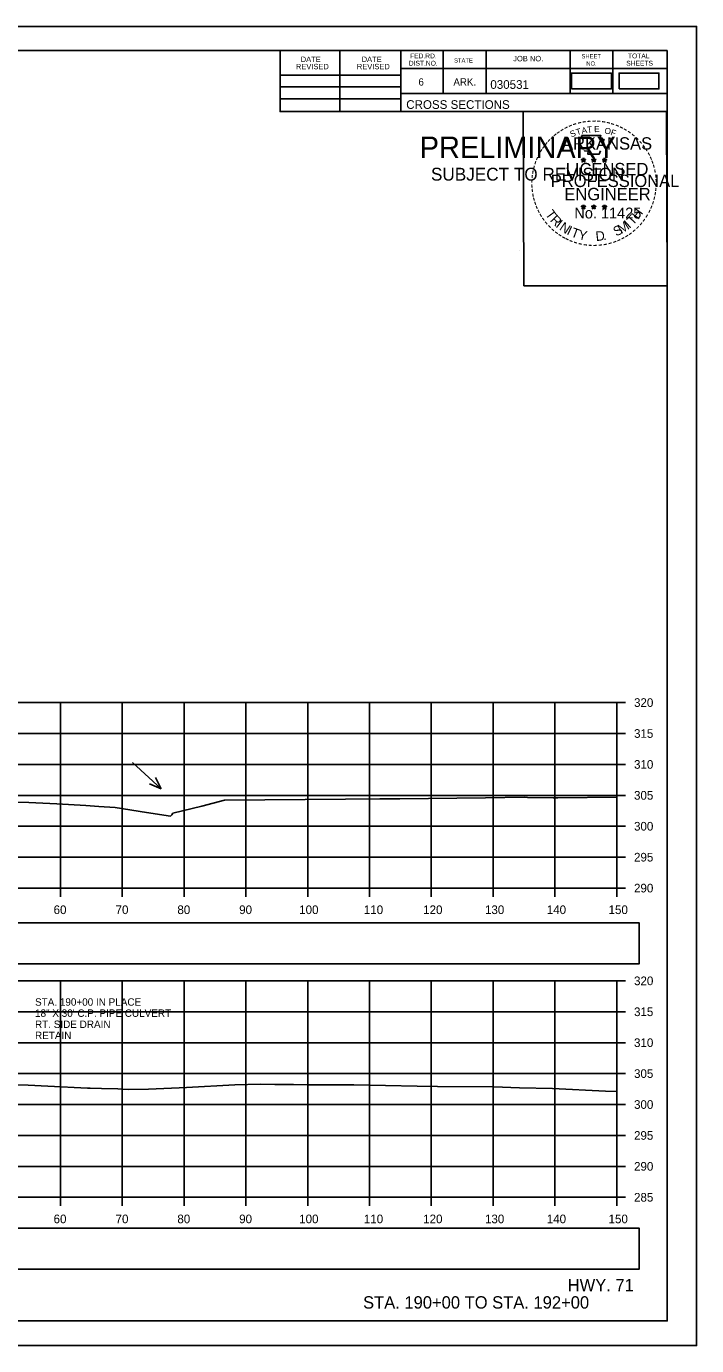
# Model space of a CAD drawing. Extents: x 285 to 4233, y -659 to 3710.
# Drawn here: x 1278.2 to 1386.6, y 2945.6 to 3159 of the extents above; entities that cross this region are included whole.
import ezdxf

# ---------------------------------------------------------------- set-up
doc = ezdxf.new("R2010")
doc.units = 0
for name, color, linetype in [('R_Axis', 7, 'Continuous'), ('R_Axis Annot', 7, 'Continuous'), ('R_Border', 7, 'Continuous'), ('R_Border PE', 7, 'Continuous'), ('R_Border Prem', 7, 'Continuous'), ('R_Draft', 7, 'Continuous'), ('R_Exist Surface', 7, 'Continuous'), ('R_Grid', 7, 'Continuous'), ('R_No Plot', 7, 'Continuous'), ('R_Water Annot', 7, 'Continuous')]:
    doc.layers.add(name, color=color, linetype=linetype)

msp = doc.modelspace()

# ---------------------------------------------------------------- linework, layer by layer
at = {"layer": 'R_Axis'}
for p, q in [((1373.68, 3019.61), (1373.68, 3049.61)), ((1375.08, 3049.61), (1373.68, 3049.61)), ((1375.08, 3044.61), (1373.68, 3044.61)), ((1375.08, 3039.61), (1373.68, 3039.61)), ((1375.08, 3034.61), (1373.68, 3034.61)), ((1375.08, 3029.61), (1373.68, 3029.61)), ((1375.08, 3024.61), (1373.68, 3024.61)), ((1073.68, 3019.61), (1373.68, 3019.61)), ((1283.68, 3018.21), (1283.68, 3019.61)), ((1293.68, 3018.21), (1293.68, 3019.61)), ((1303.68, 3018.21), (1303.68, 3019.61)), ((1313.68, 3018.21), (1313.68, 3019.61)), ((1323.68, 3018.21), (1323.68, 3019.61)), ((1333.68, 3018.21), (1333.68, 3019.61)), ((1343.68, 3018.21), (1343.68, 3019.61)), ((1353.68, 3018.21), (1353.68, 3019.61)), ((1363.68, 3018.21), (1363.68, 3019.61)), ((1373.68, 3018.21), (1373.68, 3019.61)), ((1375.08, 3019.61), (1373.68, 3019.61)), ((1373.68, 2969.61), (1373.68, 3004.61)), ((1375.08, 3004.61), (1373.68, 3004.61)), ((1375.08, 2999.61), (1373.68, 2999.61)), ((1375.08, 2994.61), (1373.68, 2994.61)), ((1375.08, 2989.61), (1373.68, 2989.61)), ((1375.08, 2984.61), (1373.68, 2984.61)), ((1375.08, 2979.61), (1373.68, 2979.61)), ((1375.08, 2974.61), (1373.68, 2974.61)), ((1073.68, 2969.61), (1373.68, 2969.61)), ((1283.68, 2968.21), (1283.68, 2969.61)), ((1293.68, 2968.21), (1293.68, 2969.61)), ((1303.68, 2968.21), (1303.68, 2969.61)), ((1313.68, 2968.21), (1313.68, 2969.61)), ((1323.68, 2968.21), (1323.68, 2969.61)), ((1333.68, 2968.21), (1333.68, 2969.61)), ((1343.68, 2968.21), (1343.68, 2969.61)), ((1353.68, 2968.21), (1353.68, 2969.61)), ((1363.68, 2968.21), (1363.68, 2969.61)), ((1373.68, 2968.21), (1373.68, 2969.61)), ((1375.08, 2969.61), (1373.68, 2969.61))]:
    msp.add_line(p, q, dxfattribs=at)
at = {"layer": 'R_Axis Annot'}
for points in [[(1366.36, 3148.85), (1372.81, 3148.85), (1372.81, 3151.41), (1366.36, 3151.41)], [(1374.05, 3148.85), (1380.51, 3148.85), (1380.51, 3151.41), (1374.05, 3151.41)], [(1237.31, 3007.35), (1377.31, 3007.35), (1377.31, 3014), (1237.31, 3014)], [(1237.31, 2957.98), (1377.31, 2957.98), (1377.31, 2964.63), (1237.31, 2964.63)]]:
    msp.add_lwpolyline(points, close=True, dxfattribs=at)
at = {"layer": 'R_Border'}
for p, q in [((1065.68, 3155.07), (1381.86, 3155.07)), ((1319.22, 3145.19), (1319.22, 3155.07)), ((1328.9, 3145.19), (1328.9, 3155.07)), ((1338.76, 3155.07), (1338.76, 3145.19)), ((1345.6, 3155.07), (1345.6, 3148.13)), ((1352.54, 3155.07), (1352.54, 3148.13)), ((1366.12, 3155.07), (1366.12, 3148.13)), ((1373.06, 3155.07), (1373.06, 3148.13)), ((1381.86, 2949.61), (1381.86, 3155.07)), ((1319.22, 3151.05), (1338.76, 3151.05)), ((1381.86, 3152.13), (1338.76, 3152.13)), ((1381.86, 3152.15), (1381.86, 3152.15)), ((1319.22, 3149.19), (1338.76, 3149.19)), ((1319.22, 3147.25), (1338.76, 3147.25)), ((1381.86, 3148.13), (1338.76, 3148.13)), ((1341.72, 3148.13), (1381.86, 3148.13)), ((1381.86, 3145.19), (1319.22, 3145.19)), ((1381.86, 2949.61), (1065.68, 2949.61))]:
    msp.add_line(p, q, dxfattribs=at)
at = {"layer": 'R_Border PE'}
for p, q in [((1367.94, 3137.44), (1368.29, 3137.33)), ((1367.94, 3137.44), (1368.19, 3137.4)), ((1367.94, 3137.44), (1368.18, 3137.32)), ((1368.07, 3137.03), (1368.29, 3137.33)), ((1368.07, 3137.03), (1368.2, 3137.28)), ((1368.07, 3137.03), (1368.29, 3137.25)), ((1368.29, 3137.69), (1368.25, 3137.44)), ((1368.29, 3137.33), (1368.29, 3137.69)), ((1368.29, 3137.69), (1368.34, 3137.44)), ((1368.64, 3137.44), (1368.29, 3137.33)), ((1368.5, 3137.03), (1368.29, 3137.33)), ((1368.5, 3137.03), (1368.29, 3137.25)), ((1368.64, 3137.44), (1368.35, 3137.39)), ((1368.5, 3137.03), (1368.37, 3137.32)), ((1368.64, 3137.44), (1368.43, 3137.34)), ((1369.61, 3137.44), (1369.96, 3137.33)), ((1369.61, 3137.44), (1369.86, 3137.4)), ((1369.61, 3137.44), (1369.85, 3137.32)), ((1369.74, 3137.03), (1369.96, 3137.33)), ((1369.74, 3137.03), (1369.87, 3137.28)), ((1369.74, 3137.03), (1369.96, 3137.25)), ((1369.96, 3137.69), (1369.92, 3137.44)), ((1369.96, 3137.33), (1369.96, 3137.69)), ((1369.96, 3137.69), (1370.01, 3137.44)), ((1370.31, 3137.44), (1369.96, 3137.33)), ((1370.17, 3137.03), (1369.96, 3137.33)), ((1370.17, 3137.03), (1369.96, 3137.25)), ((1370.31, 3137.44), (1370.02, 3137.39)), ((1370.17, 3137.03), (1370.04, 3137.32)), ((1370.31, 3137.44), (1370.1, 3137.34)), ((1371.38, 3137.43), (1371.72, 3137.32)), ((1371.38, 3137.43), (1371.63, 3137.38)), ((1371.38, 3137.43), (1371.61, 3137.31)), ((1371.51, 3137.02), (1371.72, 3137.32)), ((1371.51, 3137.02), (1371.63, 3137.26)), ((1371.51, 3137.02), (1371.72, 3137.24)), ((1371.72, 3137.68), (1371.68, 3137.43)), ((1371.72, 3137.32), (1371.72, 3137.68)), ((1371.72, 3137.68), (1371.77, 3137.43)), ((1372.07, 3137.43), (1371.72, 3137.32)), ((1371.94, 3137.02), (1371.72, 3137.32)), ((1371.94, 3137.02), (1371.72, 3137.23)), ((1372.07, 3137.43), (1371.79, 3137.38)), ((1371.94, 3137.02), (1371.8, 3137.31)), ((1372.07, 3137.43), (1371.87, 3137.33)), ((1367.94, 3129.87), (1368.29, 3129.76)), ((1367.94, 3129.87), (1368.19, 3129.82)), ((1367.94, 3129.87), (1368.17, 3129.75)), ((1368.07, 3129.46), (1368.29, 3129.76)), ((1368.07, 3129.46), (1368.2, 3129.7)), ((1368.07, 3129.46), (1368.28, 3129.68)), ((1368.29, 3130.12), (1368.25, 3129.87)), ((1368.5, 3129.46), (1368.28, 3129.67)), ((1368.29, 3129.76), (1368.29, 3130.12)), ((1368.29, 3130.12), (1368.34, 3129.87)), ((1368.63, 3129.87), (1368.29, 3129.76)), ((1368.5, 3129.46), (1368.29, 3129.76)), ((1368.63, 3129.87), (1368.35, 3129.82)), ((1368.5, 3129.46), (1368.36, 3129.75)), ((1368.63, 3129.87), (1368.43, 3129.77)), ((1369.61, 3129.87), (1369.96, 3129.76)), ((1369.61, 3129.87), (1369.86, 3129.82)), ((1369.61, 3129.87), (1369.84, 3129.75)), ((1369.74, 3129.46), (1369.96, 3129.76)), ((1369.74, 3129.46), (1369.87, 3129.7)), ((1369.74, 3129.46), (1369.95, 3129.68)), ((1369.96, 3130.12), (1369.91, 3129.87)), ((1370.17, 3129.46), (1369.95, 3129.67)), ((1369.96, 3129.76), (1369.96, 3130.12)), ((1369.96, 3130.12), (1370, 3129.87)), ((1370.3, 3129.87), (1369.96, 3129.76)), ((1370.17, 3129.46), (1369.96, 3129.76)), ((1370.3, 3129.87), (1370.02, 3129.82)), ((1370.17, 3129.46), (1370.03, 3129.75)), ((1370.3, 3129.87), (1370.1, 3129.77)), ((1371.37, 3129.86), (1371.72, 3129.75)), ((1371.37, 3129.86), (1371.63, 3129.81)), ((1371.37, 3129.86), (1371.61, 3129.74)), ((1371.51, 3129.45), (1371.72, 3129.75)), ((1371.51, 3129.45), (1371.63, 3129.69)), ((1371.51, 3129.45), (1371.72, 3129.67)), ((1371.72, 3130.11), (1371.68, 3129.86)), ((1371.72, 3129.75), (1371.72, 3130.11)), ((1371.72, 3130.11), (1371.77, 3129.86)), ((1372.07, 3129.86), (1371.72, 3129.75)), ((1371.94, 3129.45), (1371.72, 3129.75)), ((1371.94, 3129.45), (1371.72, 3129.66)), ((1372.07, 3129.86), (1371.78, 3129.81)), ((1371.94, 3129.45), (1371.8, 3129.74)), ((1372.07, 3129.86), (1371.87, 3129.76))]:
    msp.add_line(p, q, dxfattribs=at)
for points in [[(1367.98, 3141.32), (1368.25, 3140.49)], [(1371.49, 3140.4), (1371.64, 3140.68), (1370.95, 3140.66), (1371.1, 3141.32), (1367.98, 3141.32)], [(1368.47, 3138.9), (1368.47, 3138.81), (1369.04, 3138.79), (1368.98, 3138.32), (1370.85, 3138.32), (1371.05, 3138.85)], [(1368.29, 3137.69), (1368.5, 3137.03), (1367.94, 3137.44), (1368.64, 3137.44), (1368.07, 3137.03), (1368.29, 3137.69)], [(1369.96, 3137.69), (1370.17, 3137.03), (1369.61, 3137.44), (1370.31, 3137.44), (1369.74, 3137.03), (1369.96, 3137.69)], [(1371.72, 3137.68), (1371.94, 3137.02), (1371.38, 3137.43), (1372.07, 3137.43), (1371.51, 3137.02), (1371.72, 3137.68)], [(1368.29, 3130.12), (1368.5, 3129.46), (1367.94, 3129.87), (1368.63, 3129.87), (1368.07, 3129.46), (1368.29, 3130.12)], [(1369.96, 3130.12), (1370.17, 3129.46), (1369.61, 3129.87), (1370.3, 3129.87), (1369.74, 3129.46), (1369.96, 3130.12)], [(1371.72, 3130.11), (1371.94, 3129.45), (1371.37, 3129.86), (1372.07, 3129.86), (1371.51, 3129.45), (1371.72, 3130.11)]]:
    msp.add_lwpolyline(points, dxfattribs=at)
for centre, radius in [((1368.29, 3137.33), 0.172), ((1368.29, 3137.33), 0.145), ((1368.29, 3137.33), 0.116), ((1368.29, 3137.33), 0.0991), ((1368.29, 3137.33), 0.0747), ((1368.29, 3137.33), 0.0495), ((1368.29, 3137.33), 0.0296), ((1369.96, 3137.33), 0.172), ((1369.96, 3137.33), 0.145), ((1369.96, 3137.33), 0.116), ((1369.96, 3137.33), 0.0991), ((1369.96, 3137.33), 0.0747), ((1369.96, 3137.33), 0.0495), ((1369.96, 3137.33), 0.0296), ((1371.72, 3137.32), 0.172), ((1371.72, 3137.32), 0.145), ((1371.72, 3137.32), 0.116), ((1371.72, 3137.32), 0.0991), ((1371.72, 3137.32), 0.0747), ((1371.72, 3137.32), 0.0495), ((1371.72, 3137.32), 0.0296), ((1368.29, 3129.76), 0.172), ((1368.29, 3129.76), 0.145), ((1368.29, 3129.76), 0.116), ((1368.29, 3129.76), 0.0991), ((1368.29, 3129.76), 0.0747), ((1368.29, 3129.76), 0.0495), ((1368.29, 3129.76), 0.0296), ((1369.95, 3129.76), 0.172), ((1369.95, 3129.76), 0.145), ((1369.95, 3129.76), 0.116), ((1369.95, 3129.76), 0.0991), ((1369.95, 3129.76), 0.0747), ((1369.95, 3129.76), 0.0495), ((1369.95, 3129.76), 0.0296), ((1371.72, 3129.75), 0.172), ((1371.72, 3129.75), 0.145), ((1371.72, 3129.75), 0.116), ((1371.72, 3129.75), 0.0991), ((1371.72, 3129.75), 0.0747), ((1371.72, 3129.75), 0.0495), ((1371.72, 3129.75), 0.0296)]:
    msp.add_circle(centre, radius, dxfattribs=at)
at = {"layer": 'R_Exist Surface'}
for points in [[(1271.81, 3033.62), (1278.55, 3033.44), (1283.08, 3033.22), (1287.76, 3032.99), (1289.9, 3032.83), (1292.5, 3032.65), (1297.58, 3031.85), (1301.46, 3031.25), (1301.7, 3031.47), (1301.88, 3031.73), (1306.53, 3032.87), (1310.23, 3033.84), (1329.82, 3033.99), (1335.33, 3034.02), (1338.59, 3034.03), (1352.47, 3034.23), (1358.78, 3034.32), (1359.24, 3034.27), (1363.37, 3034.18), (1364.15, 3034.21), (1373.68, 3034.3)], [(1276.09, 2987.78), (1278.46, 2987.72), (1281.64, 2987.59), (1288.05, 2987.28), (1288.47, 2987.24), (1290.3, 2987.2), (1292.95, 2987.13), (1293.71, 2987.1), (1294.69, 2987.04), (1297.93, 2987.1), (1302.87, 2987.31), (1304.07, 2987.34), (1311.87, 2987.79), (1316.02, 2987.88), (1318.37, 2987.87), (1321.36, 2987.85), (1323.85, 2987.82), (1331.16, 2987.8), (1341.4, 2987.56), (1344.66, 2987.51), (1353.8, 2987.46), (1357.94, 2987.3), (1363.29, 2987.21), (1371.85, 2986.77), (1373.68, 2986.72)]]:
    msp.add_lwpolyline(points, dxfattribs=at)
at = {"layer": 'R_Grid'}
for p, q in [((1073.68, 3049.61), (1373.68, 3049.61)), ((1283.68, 3019.61), (1283.68, 3049.61)), ((1293.68, 3019.61), (1293.68, 3049.61)), ((1303.68, 3019.61), (1303.68, 3049.61)), ((1313.68, 3019.61), (1313.68, 3049.61)), ((1323.68, 3019.61), (1323.68, 3049.61)), ((1333.68, 3019.61), (1333.68, 3049.61)), ((1343.68, 3019.61), (1343.68, 3049.61)), ((1353.68, 3019.61), (1353.68, 3049.61)), ((1363.68, 3019.61), (1363.68, 3049.61)), ((1373.68, 3019.61), (1373.68, 3049.61)), ((1073.68, 3044.61), (1373.68, 3044.61)), ((1073.68, 3039.61), (1373.68, 3039.61)), ((1073.68, 3034.61), (1373.68, 3034.61)), ((1073.68, 3029.61), (1373.68, 3029.61)), ((1073.68, 3024.61), (1373.68, 3024.61)), ((1073.68, 3019.61), (1373.68, 3019.61)), ((1073.68, 3004.61), (1373.68, 3004.61)), ((1283.68, 2969.61), (1283.68, 3004.61)), ((1293.68, 2969.61), (1293.68, 3004.61)), ((1303.68, 2969.61), (1303.68, 3004.61)), ((1313.68, 2969.61), (1313.68, 3004.61)), ((1323.68, 2969.61), (1323.68, 3004.61)), ((1333.68, 2969.61), (1333.68, 3004.61)), ((1343.68, 2969.61), (1343.68, 3004.61)), ((1353.68, 2969.61), (1353.68, 3004.61)), ((1363.68, 2969.61), (1363.68, 3004.61)), ((1373.68, 2969.61), (1373.68, 3004.61)), ((1073.68, 2999.61), (1373.68, 2999.61)), ((1073.68, 2994.61), (1373.68, 2994.61)), ((1073.68, 2989.61), (1373.68, 2989.61)), ((1073.68, 2984.61), (1373.68, 2984.61)), ((1073.68, 2979.61), (1373.68, 2979.61)), ((1073.68, 2974.61), (1373.68, 2974.61)), ((1073.68, 2969.61), (1373.68, 2969.61))]:
    msp.add_line(p, q, dxfattribs=at)
at = {"layer": 'R_No Plot'}
for p, q in [((1053.28, 3158.96), (1386.61, 3158.96)), ((1357.89, 3122.73), (1357.89, 3122.73)), ((1053.28, 2945.63), (1386.61, 2945.63))]:
    msp.add_line(p, q, dxfattribs=at)
for points in [[(1053.27, 3158.96), (1386.61, 3158.96), (1386.61, 2945.62), (1053.27, 2945.62)], [(1299.6, 3155.07), (1319.22, 3155.07), (1319.22, 3145.19), (1335.33, 3145.19), (1358.53, 3145.19), (1358.65, 3117.03), (1381.86, 3117.03), (1381.86, 2949.61), (1065.68, 2949.61), (1065.68, 3155.07)], [(1358.53, 3145.19), (1381.74, 3145.19), (1381.86, 3117.03), (1358.65, 3117.03)]]:
    msp.add_lwpolyline(points, close=True, dxfattribs=at)
at = {"layer": 'R_Water Annot'}
for p, q in [((1295.35, 3039.94), (1299.96, 3035.68)), ((1299.96, 3035.68), (1298.08, 3036.47)), ((1299.96, 3035.68), (1299.03, 3037.5))]:
    msp.add_line(p, q, dxfattribs=at)

# ---------------------------------------------------------------- texts
at = {"layer": 'R_Axis Annot'}
for s, p in [('320', (1376.48, 3048.91)), ('315', (1376.48, 3043.91)), ('310', (1376.48, 3038.91)), ('305', (1376.48, 3033.91)), ('300', (1376.48, 3028.91)), ('295', (1376.48, 3023.91)), ('290', (1376.48, 3018.91)), ('60', (1282.56, 3015.41)), ('70', (1292.59, 3015.41)), ('80', (1302.59, 3015.41)), ('90', (1312.59, 3015.41)), ('100', (1322.3, 3015.41)), ('110', (1332.76, 3015.41)), ('120', (1342.36, 3015.41)), ('130', (1352.36, 3015.41)), ('140', (1362.36, 3015.41)), ('150', (1372.36, 3015.41)), ('320', (1376.48, 3003.91)), ('315', (1376.48, 2998.91)), ('310', (1376.48, 2993.91)), ('305', (1376.48, 2988.91)), ('300', (1376.48, 2983.91)), ('295', (1376.48, 2978.91)), ('290', (1376.48, 2973.91)), ('285', (1376.48, 2968.91)), ('60', (1282.56, 2965.41)), ('70', (1292.59, 2965.41)), ('80', (1302.59, 2965.41)), ('90', (1312.59, 2965.41)), ('100', (1322.3, 2965.41)), ('110', (1332.76, 2965.41)), ('120', (1342.36, 2965.41)), ('130', (1352.36, 2965.41)), ('140', (1362.36, 2965.41)), ('150', (1372.36, 2965.41))]:
    msp.add_text(s, height=1.4, dxfattribs=at).set_placement(p)
at = {"layer": 'R_Border'}
for s, height, p in [('DATE', 0.879, (1322.55, 3153.2)), ('DATE', 0.879, (1332.41, 3153.2)), ('DIST.NO.', 0.782, (1340.04, 3152.61)), ('FED.RD.', 0.782, (1340.24, 3153.79)), ('STATE', 0.684, (1347.36, 3153.11)), ('JOB NO.', 0.879, (1356.94, 3153.31)), ('SHEET', 0.684, (1367.98, 3153.79)), ('NO.', 0.684, (1368.76, 3152.61)), ('SHEETS', 0.782, (1375.22, 3152.61)), ('TOTAL', 0.782, (1375.5, 3153.79)), ('REVISED', 0.879, (1321.77, 3152.02)), ('REVISED', 0.879, (1331.63, 3152.02)), ('6', 1.17, (1341.6, 3149.39)), ('ARK.', 1.172, (1347.26, 3149.39)), ('030531', 1.4, (1353.23, 3148.86)), ('CROSS SECTIONS', 1.4, (1339.62, 3145.62))]:
    msp.add_text(s, height=height, rotation=360, dxfattribs=at).set_placement(p)
at = {"layer": 'R_Border PE'}
for s, height, rotation, p in [('-', 1.6, 28.7918, (1365.46, 3141.86)), ('-', 1.6, 24.3072, (1366.1, 3142.18)), ('-', 1.6, 19.1761, (1366.73, 3142.45)), ('T', 1, 16.4036, (1367.25, 3141.33)), ('-', 1.6, 13.6301, (1367.48, 3142.69)), ('A', 1, 11.2132, (1368.08, 3141.58)), ('-', 1.6, 10.2193, (1368.16, 3142.85)), ('T', 1, 6.0228, (1368.93, 3141.74)), ('-', 1.6, 5.8968, (1368.89, 3142.96)), ('-', 1.6, 0.1862, (1369.66, 3143.03)), ('E', 1, 0.8323, (1370.03, 3141.85)), ('-', 1.6, 357.743, (1370.38, 3143.02)), ('-', 1.6, 352.1617, (1371.13, 3142.96)), ('O', 1, 350.4515, (1371.64, 3141.64)), ('-', 1.6, 347.2049, (1371.85, 3142.85)), ('-', 1.6, 342.3362, (1372.48, 3142.69)), ('-', 1.6, 337.8551, (1373.22, 3142.47)), ('-', 1.6, 334.1211, (1373.85, 3142.2)), ('-', 1.6, 329.6409, (1374.43, 3141.92)), ('-', 1.6, 48.423, (1362.93, 3139.82)), ('-', 1.6, 42.9622, (1363.38, 3140.3)), ('-', 1.6, 38.9507, (1363.81, 3140.72)), ('-', 1.6, 36.2317, (1364.29, 3141.09)), ('-', 1.6, 34.0636, (1364.87, 3141.49)), ('ARKANSAS', 2, 360, (1364.84, 3139.03)), ('S', 1, 21.594, (1366.34, 3141)), ('F', 1, 340.0707, (1372.59, 3141.42)), ('-', 1.6, 325.8627, (1375.07, 3141.55)), ('-', 1.6, 320.5297, (1375.68, 3141.13)), ('-', 1.6, 315.5786, (1376.28, 3140.64)), ('-', 1.6, 309.8797, (1376.85, 3140.09)), ('-', 1.6, 62.8713, (1361.48, 3137.63)), ('-', 1.6, 58.0706, (1361.79, 3138.24)), ('-', 1.6, 54.2325, (1362.12, 3138.77)), ('-', 1.6, 50.6142, (1362.53, 3139.34)), ('-', 1.6, 306.6522, (1377.37, 3139.49)), ('-', 1.4, 303.6753, (1377.86, 3138.92)), ('-', 1.6, 299.6684, (1378.18, 3138.31)), ('-', 1.6, 75.461, (1360.8, 3135.67)), ('-', 1.6, 72.3945, (1361, 3136.39)), ('-', 1.6, 67.7743, (1361.22, 3137.02)), ('LICENSED', 2, 360, (1365.43, 3134.88)), ('DWB', 0.01, 360, (1368.28, 3137.32)), ('DWB', 0.01, 360, (1369.95, 3137.32)), ('DWB', 0.01, 360, (1371.71, 3137.31)), ('-', 1.6, 294.6628, (1378.5, 3137.7)), ('-', 1.6, 290.5728, (1378.76, 3137.12)), ('-', 1.6, 285.1233, (1378.99, 3136.54)), ('-', 1.6, 89.0622, (1360.57, 3133.57)), ('-', 1.6, 85.1863, (1360.59, 3134.27)), ('-', 1.6, 81.2013, (1360.67, 3134.96)), ('PROFESSIONAL', 2, 360, (1363.01, 3132.98)), ('-', 1.6, 280.5493, (1379.19, 3135.8)), ('-', 1.6, 276.5962, (1379.35, 3135.03)), ('-', 1.6, 274.3301, (1379.41, 3134.31)), ('-', 1.6, 94.1959, (1360.6, 3132.84)), ('-', 1.6, 98.9479, (1360.68, 3132.18)), ('-', 1.6, 101.7149, (1360.81, 3131.44)), ('ENGINEER', 2, 360, (1365.2, 3130.85)), ('-', 1.6, 260.9953, (1379.36, 3132.36)), ('-', 1.6, 263.5172, (1379.43, 3133.01)), ('-', 1.6, 269.9407, (1379.45, 3133.68)), ('-', 1.6, 105.4578, (1360.97, 3130.85)), ('-', 1.6, 109.0874, (1361.19, 3130.22)), ('-', 1.6, 114.0643, (1361.44, 3129.62)), ('No. 11425', 1.757, 360, (1366.82, 3127.9)), ('DWB', 0.01, 360, (1368.27, 3129.75)), ('DWB', 0.01, 360, (1369.94, 3129.75)), ('DWB', 0.01, 360, (1371.71, 3129.74)), ('-', 1.6, 247.8887, (1378.84, 3130.29)), ('-', 1.6, 252.8681, (1379.07, 3130.96)), ('-', 1.6, 255.7626, (1379.25, 3131.68)), ('-', 1.6, 115.7289, (1361.75, 3129)), ('-', 1.6, 120.4471, (1362.1, 3128.42)), ('-', 1.6, 125.8934, (1362.51, 3127.86)), ('T', 1.54, 306.0406, (1362.05, 3128.59)), ('R', 1.54, 314.005, (1362.81, 3127.55)), ('I', 1.54, 321.9694, (1363.71, 3126.61)), ('I', 1.54, 42.1136, (1375.72, 3126.21)), ('T', 1.54, 46.6444, (1376.28, 3126.69)), ('H', 1.54, 54.6088, (1377.17, 3127.63)), ('-', 1.6, 233.8452, (1377.79, 3128.26)), ('-', 1.6, 239.0712, (1378.19, 3128.91)), ('-', 1.6, 244.6197, (1378.58, 3129.66)), ('-', 1.6, 130.7181, (1362.97, 3127.3)), ('-', 1.6, 134.2238, (1363.49, 3126.76)), ('-', 1.6, 138.9338, (1364.01, 3126.29)), ('-', 1.6, 144.6463, (1364.57, 3125.89)), ('-', 1.6, 148.0898, (1365.13, 3125.52)), ('N', 1.54, 326.5002, (1364.28, 3126.14)), ('I', 1.54, 335.3603, (1365.48, 3125.36)), ('T', 1.54, 339.8912, (1366.15, 3125.03)), ('Y', 1.54, 347.8556, (1367.36, 3124.58)), ('D', 1.54, 6.3969, (1370.35, 3124.23)), ('S', 1.54, 26.9312, (1373.59, 3124.96)), ('M', 1.54, 32.6563, (1374.43, 3125.36)), ('-', 1.6, 215.7363, (1375.81, 3126.14)), ('-', 1.6, 221.0851, (1376.35, 3126.62)), ('-', 1.6, 225.7653, (1376.88, 3127.13)), ('-', 1.6, 231.2538, (1377.36, 3127.69)), ('-', 1.6, 151.5704, (1365.71, 3125.19)), ('-', 1.6, 154.6002, (1366.23, 3124.95)), ('-', 1.6, 158.5612, (1366.85, 3124.69)), ('-', 1.6, 162.7983, (1367.54, 3124.48)), ('-', 1.6, 167.5555, (1368.26, 3124.31)), ('-', 1.6, 173.1155, (1369.03, 3124.2)), ('-', 1.6, 176.5183, (1369.78, 3124.15)), ('-', 1.6, 181.5918, (1370.52, 3124.17)), ('-', 1.6, 185.8167, (1371.33, 3124.25)), ('-', 1.6, 191.2858, (1372.06, 3124.38)), ('.', 1.54, 13.7642, (1371.54, 3124.35)), ('-', 1.6, 195.4743, (1372.79, 3124.58)), ('-', 1.6, 200.7184, (1373.47, 3124.82)), ('-', 1.6, 204.2516, (1374.09, 3125.09)), ('-', 1.6, 207.3568, (1374.71, 3125.41)), ('-', 1.6, 212.2491, (1375.27, 3125.76))]:
    msp.add_text(s, height=height, rotation=rotation, dxfattribs=at).set_placement(p)
at = {"layer": 'R_Border Prem'}
for s, height, p in [('PRELIMINARY', 3.5, (1341.81, 3137.65)), ('DWB', 0.01, (1342.55, 3139.5)), ('SUBJECT TO REVISION', 2.0751, (1343.62, 3134.02))]:
    msp.add_text(s, height=height, rotation=360, dxfattribs=at).set_placement(p)
at = {"layer": 'R_Draft'}
for s, p in [('HWY. 71', (1365.75, 2954.41)), ('STA. 190+00 TO STA. 192+00', (1332.64, 2951.61))]:
    msp.add_text(s, height=2, dxfattribs=at).set_placement(p)
at = {"layer": 'R_Water Annot'}
for s, p in [('STA. 190+00 IN PLACE', (1279.56, 3000.59)), ('18" X 30\' C.P. PIPE CULVERT', (1279.56, 2998.79)), ('RT. SIDE DRAIN', (1279.56, 2996.99)), ('RETAIN', (1279.56, 2995.19))]:
    msp.add_text(s, height=1.2, dxfattribs=at).set_placement(p)

doc.saveas('drawing.dxf')
